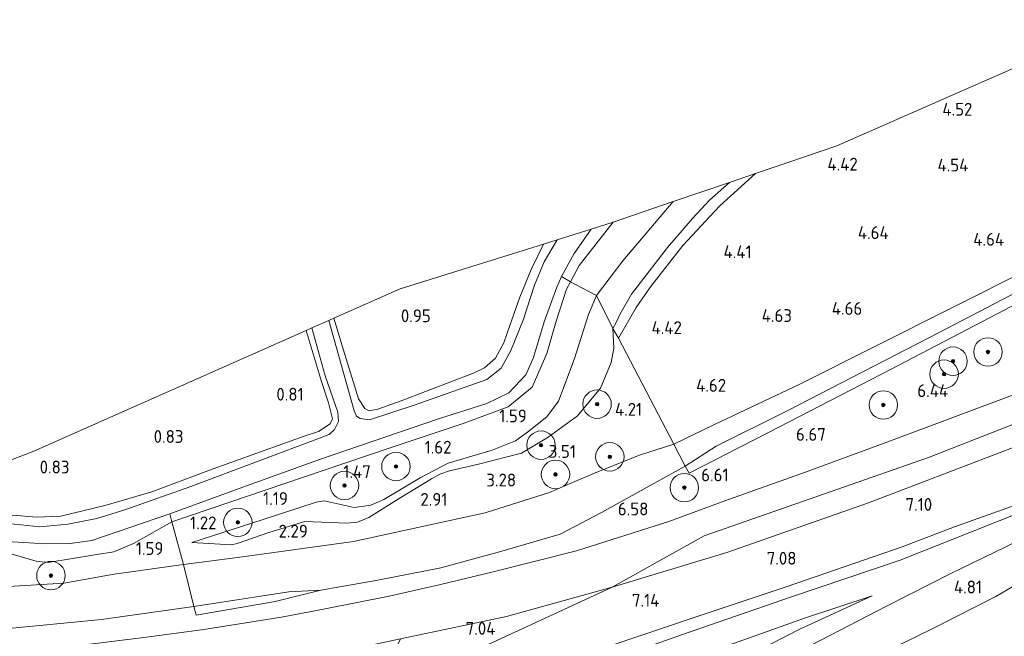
# Model space of a CAD drawing. Extents: x 130905 to 137824, y 412333 to 417928.
# Tile 283 of 313: x 136494 to 136633, y 416906 to 416993. Entities that reach past the tile are written whole.
import ezdxf
from ezdxf.enums import TextEntityAlignment as Align
from ezdxf.lldxf.tags import DXFTag

# ---------------------------------------------------------------- set-up
doc = ezdxf.new("R2010")
doc.units = 0
for name, color, linetype, lineweight in [('B-ME-GR-BOOM-S', 90, 'Continuous', 25), ('B-ME-GR-BOOMTEELT-GV', 110, 'Continuous', 13), ('B-ME-GR-GRAS-GV', 60, 'Continuous', 13), ('B-ME-GR-STRUIK-GV', 90, 'Continuous', 13), ('B-ME-GW-TALUD_KRUIN-G', 90, 'Continuous', 18), ('B-ME-GW-TALUD_TEEN-G', 90, 'Continuous', 18), ('B-ME-IE-TERREINAFSCHEIDING_DOORGANG-G', 210, 'Continuous', 18), ('B-ME-IE-TERREINAFSCHEIDING_KUNSTMATIG_HEKWERK-G', 20, 'IE-TERREINAFSCHEIDING-KUNSTMATIG', 18), ('B-ME-KG-GRENS_OPNAME-G', 210, 'KG-OPNAME', 18), ('B-ME-OG-TERREIN-GV', 7, 'Continuous', 18), ('B-ME-OG-WATER_SLOOT-G', 120, 'Continuous', 18), ('B-ME-OG-WATER_SLOOT-GV', 120, 'Continuous', 18), ('B-ME-VH-VERHARDING_ASFALT-GV', 252, 'Continuous', 18), ('B-ME-WH-WINTERBED-G', 150, 'WH-WINTERBED', 18), ('X-XX-AL-HOOGTELABEL-S', 7, 'Continuous', 25)]:
    doc.layers.add(name, color=color, linetype=linetype, lineweight=lineweight)
doc.styles.add('NLCS-ISO-ANNOTATIVE-T18', font='NLCS-ISO.ttf', dxfattribs={"height": 1.8})
doc.styles.get("Standard").update_dxf_attribs({"font": 'arial.ttf'})
doc.linetypes.add('IE-TERREINAFSCHEIDING-KUNSTMATIG', pattern='A,4,[82,NLCS.SHX,S=0.75,R=90,X=0,Y=0],4,-2', length=10)
tags = doc.linetypes.add('KG-OPNAME', pattern='A,5.5,-2,["O",Standard,S=1.8,R=0,X=-0.5,Y=-0.9],-2,5.5,-2,[5,NLCS.SHX,S=0.75,R=0,X=0,Y=0],-2', length=19).pattern_tags.tags
tags[6] = DXFTag(74, 10)
tags = doc.linetypes.add('WH-WINTERBED', pattern='A,6,-3.5,["WB",Standard,S=1.8,R=0,X=-1.5,Y=-0.9],-3.5,6,-3.5,6,-3.5,6,-3.5,6,-3.5', length=51).pattern_tags.tags
tags[6] = DXFTag(74, 10)

# ---------------------------------------------------------------- blocks, each defined once
blk = doc.blocks.new('SAL-HOOGTELABEL-SO')
at = {"color": 0, "linetype": 'ByBlock', "lineweight": -2, "style": 'NLCS-ISO-ANNOTATIVE-T18'}
blk.add_attdef('HOOGTE', text='', height=1.8, dxfattribs=at).set_placement((2.79, 0), align=Align.RIGHT)
blk = doc.blocks.new('SGR-BOOM_01-SO')
at = {"linetype": 'ByBlock', "lineweight": 18}
h = blk.add_hatch(color=0, dxfattribs=at)
h.dxf.hatch_style = 1
edge = h.paths.add_edge_path()
edge.add_arc((0, 0), 0.25, 0, 360)
at = {"color": 0, "linetype": 'ByBlock', "lineweight": 18}
for radius in [2, 0.25]:
    blk.add_circle((0, 0), radius, dxfattribs=at)

msp = doc.modelspace()

# ---------------------------------------------------------------- linework, layer by layer
at = {"layer": 'B-ME-GR-BOOMTEELT-GV'}
msp.add_polyline3d([(136506.277, 416924.9, 0.826), (136499.918, 416923.322, 0.87), (136496.518, 416923.194, 0.876), (136493.153, 416923.502, 0.894), (136490.543, 416923.203, 0.873), (136487.277, 416922.46, 0.765), (136474.392, 416921.274, 0.66), (136469.641, 416921.158, 0.569), (136469.025, 416922.049, 0.595), (136496.111, 416932.489, 0.888), (136534.423, 416949.448, 0.675), (136536.519, 416942.422, 0.667), (136537.536, 416939.286, 0.7), (136538.112, 416937.044, 0.765), (136537.776, 416936.332, 0.814), (136536.13, 416935.251, 0.838), (136534.129, 416934.608, 0.79), (136521.338, 416929.977, 0.814), (136512.706, 416926.744, 0.796)], close=True, dxfattribs=at)
at = {"layer": 'B-ME-GR-GRAS-GV'}
for points in [[(136592.048, 416933.201, 6.251), (136587.686, 416930.388, 6.274), (136586.079, 416933.45, 4.794), (136591.789, 416936.204, 4.839), (136603.807, 416941.904, 4.813), (136636.054, 416958.105, 4.75), (136654.246, 416967.37, 4.788), (136658.075, 416969.373, 4.788), (136675.371, 416978.663, 4.902), (136676.58, 416979.542, 4.894), (136677.867, 416977.246, 6.107), (136670.895, 416973.616, 6.185), (136649.278, 416962.62, 6.223), (136623.263, 416949.107, 6.171), (136602.117, 416938.207, 6.2)], [(136600.955, 416935.896, 6.41), (136588.222, 416929.389, 6.306), (136587.686, 416930.388, 6.274), (136592.048, 416933.201, 6.251), (136602.117, 416938.207, 6.2), (136623.263, 416949.107, 6.171), (136649.278, 416962.62, 6.223), (136670.895, 416973.616, 6.185), (136677.867, 416977.246, 6.107), (136678.618, 416976.248, 6.117), (136673.207, 416973.529, 6.166), (136657.419, 416965.264, 6.2), (136644.432, 416958.515, 6.185), (136632.496, 416952.313, 6.207), (136616.641, 416943.98, 6.274)], [(136578.002, 416950.637, 4.31), (136577.495, 416949.707, 4.048), (136575.194, 416954.372, 1.477), (136578.89, 416959.235, 1.477), (136586.002, 416967.545, 1.519), (136593.894, 416970.227, 3.994), (136591.113, 416967.745, 4.097), (136588.711, 416965.159, 4.191), (136585.177, 416961.092, 4.215), (136580.136, 416954.553, 4.177), (136578.49, 416951.699, 4.182)], [(136578.89, 416959.235, 1.477), (136575.194, 416954.372, 1.477), (136572.153, 416955.96, 1.281), (136571.546, 416956.277, 1.242), (136572.778, 416958.559, 1.251), (136577.549, 416964.671, 1.25), (136586.002, 416967.545, 1.519)], [(136572.778, 416958.559, 1.251), (136571.546, 416956.277, 1.242), (136570.288, 416957.045, -0.278), (136572.065, 416960.245, -0.278), (136574.444, 416963.675, -0.278), (136577.549, 416964.671, 1.25)], [(136549.741, 416938.99, -0.278), (136543.309, 416936.895, -0.278), (136542.007, 416937.06, -0.278), (136541.478, 416937.381, -0.278), (136541.154, 416938.143, -0.278), (136537.581, 416950.846, -0.278), (136538.278, 416951.154, 0.744), (136539.451, 416947.296, 0.763), (136541.773, 416939.828, 0.712), (136542.626, 416938.472, 0.688), (136543.279, 416938.159, 0.691), (136544.492, 416938.394, 0.693), (136547.765, 416939.551, 0.765), (136558.016, 416943.48, 0.766), (136559.449, 416944.194, 0.736), (136561, 416945.532, 0.759), (136562.191, 416947.712, 0.82), (136563.033, 416950.141, 0.886), (136564.44, 416954.112, 0.865), (136566.045, 416957.987, 0.832), (136567.78, 416961.587, 0.873), (136569.678, 416962.182, -0.278), (136567.842, 416959.09, -0.278), (136566.489, 416955.799, -0.278), (136564.885, 416950.897, -0.278), (136563.158, 416946.634, -0.278), (136561.806, 416944.129, -0.278), (136559.784, 416942.556, -0.278)], [(136544.492, 416938.394, 0.693), (136543.279, 416938.159, 0.691), (136542.626, 416938.472, 0.688), (136541.773, 416939.828, 0.712), (136539.451, 416947.296, 0.763), (136538.278, 416951.154, 0.744), (136547.611, 416955.285, 0.956), (136567.78, 416961.587, 0.873), (136566.045, 416957.987, 0.832), (136564.44, 416954.112, 0.865), (136563.033, 416950.141, 0.886), (136562.191, 416947.712, 0.82), (136561, 416945.532, 0.759), (136559.449, 416944.194, 0.736), (136558.016, 416943.48, 0.766), (136547.765, 416939.551, 0.765)], [(136533.881, 416928.799, 0.905), (136515.514, 416922.53, 0.794), (136515.221, 416923.664, -0.278), (136526.006, 416927.603, -0.278), (136536.415, 416931.373, -0.278), (136552.998, 416937.018, -0.278), (136559.801, 416939.172, -0.278), (136562.871, 416940.669, -0.278), (136565.256, 416943.22, -0.278), (136566.35, 416945.634, -0.278), (136567.869, 416950.633, -0.278), (136569.612, 416955.525, -0.278), (136570.288, 416957.045, -0.278), (136571.546, 416956.277, 1.242), (136570.977, 416955.234, 1.167), (136569.521, 416950.754, 1.191), (136568.243, 416946.206, 1.275), (136566.179, 416941.489, 1.37), (136562.806, 416938.709, 1.47), (136556.619, 416936.434, 1.539), (136546.222, 416932.955, 1.202)], [(136545.323, 416925.706, 1.846), (136543.503, 416924.904, 1.846), (136541.129, 416924.54, 1.646), (136536.944, 416925.506, 1.521), (136535.825, 416925.3, 1.496), (136528.221, 416922.813, 1.308), (136518.343, 416919.637, 1.433), (136523.919, 416919.306, 2.143), (136524.719, 416919.526, 2.168), (136529.168, 416921.042, 2.143), (136534.222, 416922.598, 2.28), (136540.157, 416922.345, 2.493), (136541.617, 416922.49, 2.518), (136543.209, 416923.18, 2.543), (136547.486, 416925.804, 2.58), (136552.005, 416928.574, 2.655), (136553.208, 416929.245, 2.655), (136554.569, 416929.71, 2.655), (136558.812, 416930.684, 3.13), (136564.684, 416932.219, 3.418), (136568.439, 416934.429, 3.781), (136572.561, 416937.459, 4.05), (136575.77, 416941.352, 4.242), (136577.265, 416944.924, 4.042), (136577.667, 416946.957, 3.982), (136577.495, 416949.707, 4.048), (136578.301, 416948.336, 4.236), (136586.079, 416933.45, 4.794), (136581.236, 416931.911, 4.746), (136575.262, 416929.548, 4.651), (136571.822, 416928.068, 4.271), (136568.608, 416926.685, 3.916), (136559.571, 416923.81, 3.519), (136541.057, 416919.774, 2.932), (136525.475, 416917.624, 2.185), (136517.179, 416916.557, 2.085), (136515.514, 416922.53, 0.794), (136533.881, 416928.799, 0.905), (136546.222, 416932.955, 1.202), (136556.619, 416936.434, 1.539), (136562.806, 416938.709, 1.47), (136566.179, 416941.489, 1.37), (136568.243, 416946.206, 1.275), (136569.521, 416950.754, 1.191), (136570.977, 416955.234, 1.167), (136571.546, 416956.277, 1.242), (136572.153, 416955.96, 1.281), (136575.194, 416954.372, 1.477), (136574.084, 416951.704, 1.564), (136572.071, 416945.365, 1.564), (136569.864, 416939.513, 1.688), (136568.23, 416937.319, 1.75), (136565.503, 416935.148, 1.794), (136563.813, 416933.953, 1.846), (136560.562, 416932.596, 1.846), (136554.344, 416930.812, 1.846), (136550.425, 416928.732, 1.846)], [(136547.486, 416925.804, 2.58), (136543.209, 416923.18, 2.543), (136541.617, 416922.49, 2.518), (136540.157, 416922.345, 2.493), (136534.222, 416922.598, 2.28), (136529.168, 416921.042, 2.143), (136524.719, 416919.526, 2.168), (136523.919, 416919.306, 2.143), (136518.343, 416919.637, 1.433), (136528.221, 416922.813, 1.308), (136535.825, 416925.3, 1.496), (136536.944, 416925.506, 1.521), (136541.129, 416924.54, 1.646), (136543.503, 416924.904, 1.846), (136545.323, 416925.706, 1.846), (136550.425, 416928.732, 1.846), (136554.344, 416930.812, 1.846), (136560.562, 416932.596, 1.846), (136563.813, 416933.953, 1.846), (136565.503, 416935.148, 1.794), (136568.23, 416937.319, 1.75), (136569.864, 416939.513, 1.688), (136572.071, 416945.365, 1.564), (136574.084, 416951.704, 1.564), (136575.194, 416954.372, 1.477), (136577.495, 416949.707, 4.048), (136577.667, 416946.957, 3.982), (136577.265, 416944.924, 4.042), (136575.77, 416941.352, 4.242), (136572.561, 416937.459, 4.05), (136568.439, 416934.429, 3.781), (136564.684, 416932.219, 3.418), (136558.812, 416930.684, 3.13), (136554.569, 416929.71, 2.655), (136553.208, 416929.245, 2.655), (136552.005, 416928.574, 2.655)], [(136531.976, 416912.712, 6.084), (136518.616, 416910.63, 5.643), (136517.179, 416916.557, 2.085), (136525.475, 416917.624, 2.185), (136541.057, 416919.774, 2.932), (136559.571, 416923.81, 3.519), (136568.608, 416926.685, 3.916), (136571.822, 416928.068, 4.271), (136575.262, 416929.548, 4.651), (136581.236, 416931.911, 4.746), (136586.079, 416933.45, 4.794), (136587.686, 416930.388, 6.274), (136584.935, 416928.889, 6.437), (136575.899, 416923.883, 6.663), (136570.117, 416920.795, 6.614), (136561.579, 416918.34, 6.46), (136553.318, 416916.103, 6.332), (136544.497, 416914.351, 6.278), (136536.451, 416912.934, 6.256)], [(136510.127, 416919.507, 1.194), (136507.357, 416918.327, 1.444), (136504.982, 416917.964, 1.457), (136498.156, 416916.847, 1.369), (136496.436, 416917.001, 1.169), (136493.073, 416918.027, 0.694), (136491.422, 416918.158, 0.694), (136485.817, 416917.325, 1.132), (136478.02, 416916.048, 1.132), (136473.571, 416915.478, 1.447), (136472.1, 416917.605, -0.278), (136481.999, 416918.428, -0.278), (136487.195, 416919.401, -0.278), (136491.587, 416919.813, -0.278), (136497.749, 416919.443, -0.278), (136501.237, 416919.499, -0.278), (136504.285, 416919.935, -0.278), (136515.221, 416923.664, -0.278), (136515.514, 416922.53, 0.794)], [(136515.514, 416922.53, 0.794), (136517.179, 416916.557, 2.085), (136507.409, 416915.197, 2.035), (136500.341, 416913.935, 1.71), (136490.967, 416913.391, 1.36), (136485.94, 416912.821, 1.977), (136475.665, 416912.452, 2.011), (136473.571, 416915.478, 1.447), (136478.02, 416916.048, 1.132), (136485.817, 416917.325, 1.132), (136491.422, 416918.158, 0.694), (136493.073, 416918.027, 0.694), (136496.436, 416917.001, 1.169), (136498.156, 416916.847, 1.369), (136504.982, 416917.964, 1.457), (136507.357, 416918.327, 1.444), (136510.127, 416919.507, 1.194)], [(136491.091, 416907.403, 5.604), (136479.335, 416907.148, 5.445), (136475.665, 416912.452, 2.011), (136485.94, 416912.821, 1.977), (136490.967, 416913.391, 1.36), (136500.341, 416913.935, 1.71), (136507.409, 416915.197, 2.035), (136517.179, 416916.557, 2.085), (136518.616, 416910.63, 5.643), (136505.647, 416908.847, 5.732)], [(136530.054, 416911.35, 6.223), (136518.936, 416909.435, 6.06), (136518.616, 416910.63, 5.643), (136531.976, 416912.712, 6.084), (136536.451, 416912.934, 6.256)], [(136536.64, 416877.224, 4.226), (136526.537, 416874.511, 4.301), (136533.958, 416877.958, 4.538), (136543.238, 416882.765, 4.638), (136553.634, 416887.492, 4.763), (136561.923, 416891.136, 4.726), (136569.462, 416895.037, 4.726), (136578.185, 416898.893, 4.763), (136591.21, 416904.277, 4.826), (136604.433, 416909.022, 5.088), (136613.947, 416912.129, 5.163), (136603.871, 416907.5, 4.738), (136587.03, 416898.894, 4.263), (136572.248, 416892.171, 4.051), (136555.52, 416883.507, 3.888), (136550.663, 416881.026, 3.938), (136546.157, 416879.51, 3.976)], [(136533.958, 416877.958, 4.538), (136526.537, 416874.511, 4.301), (136536.64, 416877.224, 4.226), (136546.157, 416879.51, 3.976), (136550.663, 416881.026, 3.938), (136555.52, 416883.507, 3.888), (136572.248, 416892.171, 4.051), (136587.03, 416898.894, 4.263), (136603.871, 416907.5, 4.738), (136613.947, 416912.129, 5.163), (136604.433, 416909.022, 5.088), (136591.21, 416904.277, 4.826), (136578.185, 416898.893, 4.763), (136569.462, 416895.037, 4.726), (136561.923, 416891.136, 4.726), (136553.634, 416887.492, 4.763), (136543.238, 416882.765, 4.638)]]:
    msp.add_polyline3d(points, close=True, dxfattribs=at)
for points in [[(136491.091, 416907.403, 5.604), (136505.647, 416908.847, 5.732), (136518.616, 416910.63, 5.643), (136518.936, 416909.435, 6.06), (136530.054, 416911.35, 6.223), (136536.451, 416912.934, 6.256), (136544.497, 416914.351, 6.278), (136553.318, 416916.103, 6.332), (136561.579, 416918.34, 6.46), (136570.117, 416920.795, 6.614), (136575.899, 416923.883, 6.663), (136584.935, 416928.889, 6.437), (136587.686, 416930.388, 6.274), (136588.222, 416929.389, 6.306), (136600.955, 416935.896, 6.41), (136616.641, 416943.98, 6.274), (136632.496, 416952.313, 6.207), (136644.432, 416958.515, 6.185)], [(136493.153, 416923.502, 0.894), (136496.518, 416923.194, 0.876), (136499.918, 416923.322, 0.87), (136506.277, 416924.9, 0.826), (136512.706, 416926.744, 0.796), (136521.338, 416929.977, 0.814), (136534.129, 416934.608, 0.79), (136536.13, 416935.251, 0.838), (136537.776, 416936.332, 0.814), (136538.112, 416937.044, 0.765), (136537.536, 416939.286, 0.7), (136536.519, 416942.422, 0.667), (136534.423, 416949.448, 0.675), (136535.207, 416949.795, -0.278), (136537.092, 416943.047, -0.278), (136538.843, 416937.982, -0.278), (136538.931, 416936.644, -0.278), (136538.397, 416935.512, -0.278), (136537.67, 416934.867, -0.278), (136536.639, 416934.437, -0.278), (136518.188, 416927.516, -0.278), (136508.926, 416924.258, -0.278), (136504.963, 416923.028, -0.278), (136500.901, 416922.203, -0.278), (136496.96, 416921.848, -0.278), (136492.505, 416922.329, -0.278)], [(136634.438, 416940.638, 6.694), (136616.55, 416933.93, 6.917), (136604.435, 416929.47, 6.967), (136593.271, 416925.503, 6.93), (136585.389, 416922.596, 6.78), (136572.404, 416918.477, 6.815), (136560.702, 416915.501, 6.617), (136553.105, 416913.697, 6.392), (136546.079, 416912.115, 6.33), (136537.08, 416910.337, 6.342), (136530.948, 416909.134, 6.292), (136520.023, 416907.409, 6.13), (136511.943, 416906.362, 5.992), (136502.506, 416905.193, 5.93), (136491.233, 416904.253, 5.947)], [(136485.863, 416897.78, 6.009), (136494.703, 416898.159, 6.142), (136504.242, 416899.019, 6.21), (136515.397, 416900.486, 6.319), (136530.807, 416902.793, 6.544), (136538.658, 416904.18, 6.636), (136539.865, 416903.218, 6.735), (136541.07, 416902.955, 6.773), (136542.496, 416902.867, 6.835), (136546.653, 416903.947, 6.823), (136547.653, 416906.094, 6.713), (136562.546, 416909.267, 6.909), (136577.401, 416913.357, 7.073), (136593.516, 416918.255, 7.123), (136613.439, 416925.228, 7.127), (136632.32, 416932.454, 7.096), (136651.202, 416939.68, 7.065)], [(136569.626, 416902.586, 7.028), (136588.957, 416909.118, 6.885), (136602.004, 416913.479, 6.956), (136618.179, 416919.021, 6.992), (136625.53, 416921.842, 7.023), (136634.848, 416925.174, 7.055)], [(136634.848, 416925.174, 7.055), (136625.53, 416921.842, 7.023), (136618.179, 416919.021, 6.992), (136602.004, 416913.479, 6.956), (136588.957, 416909.118, 6.885), (136569.626, 416902.586, 7.028)], [(136639.227, 416922.175, 5.663), (136624.908, 416915.236, 4.899), (136616.079, 416910.751, 4.626), (136605.298, 416905.184, 4.138), (136597.697, 416900.827, 3.726), (136589.35, 416894.746, 3.076), (136586.673, 416892.619, 2.963), (136580.029, 416889.324, 2.788), (136567.617, 416883.613, 2.726), (136550.265, 416876.346, 2.663), (136536.618, 416871.366, 2.813), (136530.869, 416869.783, 2.851), (136525.591, 416868.571, 2.801), (136510.203, 416862.534, 2.778), (136505.242, 416869.705, 5.046), (136518.838, 416876.463, 5.563), (136529.879, 416881.731, 5.913), (136540.805, 416887.057, 6.401), (136555.465, 416894.089, 6.401), (136569.674, 416900.477, 6.488), (136587.3, 416906.716, 6.376), (136602.603, 416912.02, 6.588), (136617.893, 416917.177, 6.613), (136635.218, 416924.034, 6.701)], [(136635.218, 416924.034, 6.701), (136617.893, 416917.177, 6.613), (136602.603, 416912.02, 6.588), (136587.3, 416906.716, 6.376), (136569.674, 416900.477, 6.488)], [(136605.298, 416905.184, 4.138), (136616.079, 416910.751, 4.626), (136624.908, 416915.236, 4.899), (136639.227, 416922.175, 5.663)], [(136644.771, 416909.628, 2.611), (136629.907, 416903.85, 2.573), (136616.042, 416898.695, 2.486), (136608.243, 416895.168, 2.444), (136600.125, 416891.696, 2.516), (136593.473, 416889.134, 2.72), (136594.133, 416890.938, 2.993), (136595.702, 416893.042, 3.181), (136597.164, 416894.445, 3.454), (136602.808, 416898.124, 3.812), (136612.761, 416902.79, 4.112), (136622.577, 416907.603, 4.437), (136631.329, 416912.04, 4.875), (136640.903, 416917.699, 5.262)], [(136640.903, 416917.699, 5.262), (136631.329, 416912.04, 4.875), (136622.577, 416907.603, 4.437), (136612.761, 416902.79, 4.112), (136602.808, 416898.124, 3.812), (136597.164, 416894.445, 3.454), (136595.702, 416893.042, 3.181), (136594.133, 416890.938, 2.993), (136593.473, 416889.134, 2.72), (136600.125, 416891.696, 2.516), (136608.243, 416895.168, 2.444), (136616.042, 416898.695, 2.486), (136629.907, 416903.85, 2.573), (136644.771, 416909.628, 2.611)]]:
    msp.add_polyline3d(points, dxfattribs=at)
at = {"layer": 'B-ME-GR-STRUIK-GV'}
msp.add_polyline3d([(136580.783, 416952.669, 4.168), (136578.301, 416948.336, 4.236), (136577.495, 416949.707, 4.048), (136578.002, 416950.637, 4.31), (136578.49, 416951.699, 4.182), (136580.136, 416954.553, 4.177), (136585.177, 416961.092, 4.215), (136588.711, 416965.159, 4.191), (136591.113, 416967.745, 4.097), (136593.894, 416970.227, 3.994), (136597.558, 416971.473, 4.078), (136592.563, 416966.939, 4.093), (136587.333, 416961.399, 4.107), (136582.777, 416955.585, 4.119)], close=True, dxfattribs=at)
at = {"layer": 'B-ME-GW-TALUD_KRUIN-G'}
for points in [[(136672.709, 416993.023, 4.912), (136673.646, 416992.741, 5.049), (136675.082, 416992.144, 5.26), (136676.119, 416991.198, 5.301), (136676.867, 416990.112, 5.279), (136678.034, 416987.19, 5.568), (136679.661, 416981.34, 5.979), (136679.701, 416979.278, 6.052), (136679.291, 416978.277, 6.087), (136677.867, 416977.246, 6.107), (136670.895, 416973.616, 6.185), (136649.278, 416962.62, 6.223), (136623.263, 416949.107, 6.171), (136602.117, 416938.207, 6.2), (136592.048, 416933.201, 6.251), (136587.686, 416930.388, 6.274)], [(136593.894, 416970.227, 3.994), (136591.113, 416967.745, 4.097), (136588.711, 416965.159, 4.191), (136585.177, 416961.092, 4.215), (136580.136, 416954.553, 4.177), (136578.49, 416951.699, 4.182), (136578.002, 416950.637, 4.31), (136577.495, 416949.707, 4.048), (136577.667, 416946.957, 3.982), (136577.265, 416944.924, 4.042), (136575.77, 416941.352, 4.242), (136572.561, 416937.459, 4.05), (136568.439, 416934.429, 3.781), (136564.684, 416932.219, 3.418), (136558.812, 416930.684, 3.13), (136554.569, 416929.71, 2.655), (136553.208, 416929.245, 2.655), (136552.005, 416928.574, 2.655), (136547.486, 416925.804, 2.58), (136543.209, 416923.18, 2.543), (136541.617, 416922.49, 2.518), (136540.157, 416922.345, 2.493), (136534.222, 416922.598, 2.28), (136529.168, 416921.042, 2.143), (136524.719, 416919.526, 2.168), (136523.919, 416919.306, 2.143), (136518.343, 416919.637, 1.433)], [(136649.873, 416930.171, 6.513), (136635.218, 416924.034, 6.701), (136617.893, 416917.177, 6.613), (136602.603, 416912.02, 6.588), (136587.3, 416906.716, 6.376), (136569.674, 416900.477, 6.488), (136555.465, 416894.089, 6.401), (136540.805, 416887.057, 6.401), (136529.879, 416881.731, 5.913), (136518.838, 416876.463, 5.563), (136505.242, 416869.705, 5.046)], [(136587.686, 416930.388, 6.274), (136584.935, 416928.889, 6.437), (136575.899, 416923.883, 6.663), (136570.117, 416920.795, 6.614), (136561.579, 416918.34, 6.46), (136553.318, 416916.103, 6.332), (136544.497, 416914.351, 6.278), (136536.451, 416912.934, 6.256)], [(136661.742, 416929.649, 6.075), (136655.836, 416927.019, 6.025), (136653.362, 416925.756, 5.962), (136640.903, 416917.699, 5.262), (136631.329, 416912.04, 4.875), (136622.577, 416907.603, 4.437), (136612.761, 416902.79, 4.112), (136602.808, 416898.124, 3.812)], [(136536.451, 416912.934, 6.256), (136531.976, 416912.712, 6.084), (136518.616, 416910.63, 5.643), (136505.647, 416908.847, 5.732), (136491.091, 416907.403, 5.604), (136479.335, 416907.148, 5.445)], [(136613.947, 416912.129, 5.163), (136603.871, 416907.5, 4.738), (136587.03, 416898.894, 4.263), (136572.248, 416892.171, 4.051), (136555.52, 416883.507, 3.888), (136550.663, 416881.026, 3.938), (136546.157, 416879.51, 3.976), (136536.64, 416877.224, 4.226), (136526.537, 416874.511, 4.301)]]:
    msp.add_polyline3d(points, dxfattribs=at)
at = {"layer": 'B-ME-GW-TALUD_TEEN-G'}
for points in [[(136572.071, 416945.365, 1.564), (136574.084, 416951.704, 1.564), (136575.194, 416954.372, 1.477), (136578.89, 416959.235, 1.477), (136586.002, 416967.545, 1.519)], [(136654.246, 416967.37, 4.788), (136636.054, 416958.105, 4.75), (136603.807, 416941.904, 4.813), (136591.789, 416936.204, 4.839)], [(136572.071, 416945.365, 1.564), (136569.864, 416939.513, 1.688), (136568.23, 416937.319, 1.75), (136565.503, 416935.148, 1.794)], [(136541.057, 416919.774, 2.932), (136559.571, 416923.81, 3.519), (136568.608, 416926.685, 3.916), (136571.822, 416928.068, 4.271), (136575.262, 416929.548, 4.651), (136581.236, 416931.911, 4.746), (136586.079, 416933.45, 4.794), (136591.789, 416936.204, 4.839)], [(136518.343, 416919.637, 1.433), (136528.221, 416922.813, 1.308), (136535.825, 416925.3, 1.496), (136536.944, 416925.506, 1.521), (136541.129, 416924.54, 1.646), (136543.503, 416924.904, 1.846), (136545.323, 416925.706, 1.846), (136550.425, 416928.732, 1.846), (136554.344, 416930.812, 1.846), (136560.562, 416932.596, 1.846), (136563.813, 416933.953, 1.846), (136565.503, 416935.148, 1.794)], [(136510.203, 416862.534, 2.778), (136525.591, 416868.571, 2.801), (136530.869, 416869.783, 2.851), (136536.618, 416871.366, 2.813), (136550.265, 416876.346, 2.663), (136567.617, 416883.613, 2.726), (136580.029, 416889.324, 2.788), (136586.673, 416892.619, 2.963), (136589.35, 416894.746, 3.076), (136597.697, 416900.827, 3.726), (136605.298, 416905.184, 4.138), (136616.079, 416910.751, 4.626), (136624.908, 416915.236, 4.899), (136639.227, 416922.175, 5.663)], [(136490.967, 416913.391, 1.36), (136500.341, 416913.935, 1.71), (136507.409, 416915.197, 2.035), (136517.179, 416916.557, 2.085), (136525.475, 416917.624, 2.185), (136541.057, 416919.774, 2.932)], [(136526.537, 416874.511, 4.301), (136533.958, 416877.958, 4.538), (136543.238, 416882.765, 4.638), (136553.634, 416887.492, 4.763), (136561.923, 416891.136, 4.726), (136569.462, 416895.037, 4.726), (136578.185, 416898.893, 4.763), (136591.21, 416904.277, 4.826), (136604.433, 416909.022, 5.088), (136613.947, 416912.129, 5.163)]]:
    msp.add_polyline3d(points, dxfattribs=at)
at = {"layer": 'B-ME-IE-TERREINAFSCHEIDING_DOORGANG-G'}
msp.add_polyline3d([(136575.194, 416954.372, 1.477), (136572.153, 416955.96, 1.281)], dxfattribs=at)
at = {"layer": 'B-ME-IE-TERREINAFSCHEIDING_KUNSTMATIG_HEKWERK-G'}
for points in [[(136670.292, 416991.875, 4.779), (136676.58, 416979.542, 4.894), (136677.867, 416977.246, 6.107), (136678.618, 416976.248, 6.117), (136673.207, 416973.529, 6.166), (136657.419, 416965.264, 6.2), (136644.432, 416958.515, 6.185), (136632.496, 416952.313, 6.207), (136616.641, 416943.98, 6.274), (136600.955, 416935.896, 6.41), (136588.222, 416929.389, 6.306), (136587.686, 416930.388, 6.274), (136586.079, 416933.45, 4.794), (136578.301, 416948.336, 4.236), (136580.783, 416952.669, 4.168), (136582.777, 416955.585, 4.119), (136587.333, 416961.399, 4.107), (136592.563, 416966.939, 4.093), (136597.558, 416971.473, 4.078)], [(136572.153, 416955.96, 1.281), (136571.546, 416956.277, 1.242), (136570.288, 416957.045, -0.278)], [(136578.301, 416948.336, 4.236), (136577.495, 416949.707, 4.048), (136575.194, 416954.372, 1.477)], [(136651.451, 416931.904, 6.679), (136650.94, 416932.168, 6.879), (136647.689, 416930.768, 6.916), (136637.845, 416926.265, 7.017), (136634.848, 416925.174, 7.055), (136625.53, 416921.842, 7.023), (136618.179, 416919.021, 6.992), (136602.004, 416913.479, 6.956), (136588.957, 416909.118, 6.885), (136569.626, 416902.586, 7.028), (136560.396, 416898.799, 6.995), (136551.905, 416895.366, 6.957), (136547.293, 416893.301, 6.968), (136543.252, 416891.341, 6.927), (136539.248, 416889.148, 6.889)], [(136518.936, 416909.435, 6.06), (136518.616, 416910.63, 5.643), (136517.179, 416916.557, 2.085), (136515.514, 416922.53, 0.794), (136515.221, 416923.664, -0.278)], [(136518.936, 416909.435, 6.06), (136530.054, 416911.35, 6.223), (136536.451, 416912.934, 6.256)]]:
    msp.add_polyline3d(points, dxfattribs=at)
at = {"layer": 'B-ME-KG-GRENS_OPNAME-G'}
msp.add_polyline3d([(136469.025, 416922.049, 0.595), (136496.111, 416932.489, 0.888), (136534.423, 416949.448, 0.675), (136535.207, 416949.795, -0.278), (136537.581, 416950.846, -0.278), (136538.278, 416951.154, 0.744), (136547.611, 416955.285, 0.956), (136567.78, 416961.587, 0.873), (136569.678, 416962.182, -0.278), (136574.444, 416963.675, -0.278), (136577.549, 416964.671, 1.25), (136586.002, 416967.545, 1.519), (136593.894, 416970.227, 3.994), (136597.558, 416971.473, 4.078), (136609, 416975.362, 4.206), (136648.488, 416992.725, 4.459), (136656.78, 416999.486, 4.536), (136660.617, 417002.614, 3.213), (136664.434, 417005.727, 3.398), (136665.547, 417006.634, 3.264), (136666.052, 417007.262, 3.209), (136667.515, 417009.085, 2.141), (136671.513, 417014.067, 1.559)], dxfattribs=at)
at = {"layer": 'B-ME-OG-TERREIN-GV'}
msp.add_polyline3d([(136636.054, 416958.105, 4.75), (136603.807, 416941.904, 4.813), (136591.789, 416936.204, 4.839), (136586.079, 416933.45, 4.794), (136578.301, 416948.336, 4.236), (136580.783, 416952.669, 4.168), (136582.777, 416955.585, 4.119), (136587.333, 416961.399, 4.107), (136592.563, 416966.939, 4.093), (136597.558, 416971.473, 4.078), (136609, 416975.362, 4.206), (136648.488, 416992.725, 4.459)], dxfattribs=at)
at = {"layer": 'B-ME-OG-WATER_SLOOT-G'}
for points in [[(136577.549, 416964.671, 1.25), (136572.778, 416958.559, 1.251), (136571.546, 416956.277, 1.242), (136570.977, 416955.234, 1.167), (136569.521, 416950.754, 1.191), (136568.243, 416946.206, 1.275), (136566.179, 416941.489, 1.37), (136562.806, 416938.709, 1.47), (136556.619, 416936.434, 1.539), (136546.222, 416932.955, 1.202), (136533.881, 416928.799, 0.905), (136515.514, 416922.53, 0.794)], [(136538.278, 416951.154, 0.744), (136539.451, 416947.296, 0.763), (136541.773, 416939.828, 0.712), (136542.626, 416938.472, 0.688), (136543.279, 416938.159, 0.691), (136544.492, 416938.394, 0.693), (136547.765, 416939.551, 0.765), (136558.016, 416943.48, 0.766), (136559.449, 416944.194, 0.736), (136561, 416945.532, 0.759), (136562.191, 416947.712, 0.82), (136563.033, 416950.141, 0.886), (136564.44, 416954.112, 0.865), (136566.045, 416957.987, 0.832), (136567.78, 416961.587, 0.873)], [(136469.641, 416921.158, 0.569), (136474.392, 416921.274, 0.66), (136487.277, 416922.46, 0.765), (136490.543, 416923.203, 0.873), (136493.153, 416923.502, 0.894), (136496.518, 416923.194, 0.876), (136499.918, 416923.322, 0.87), (136506.277, 416924.9, 0.826), (136512.706, 416926.744, 0.796), (136521.338, 416929.977, 0.814), (136534.129, 416934.608, 0.79), (136536.13, 416935.251, 0.838), (136537.776, 416936.332, 0.814), (136538.112, 416937.044, 0.765), (136537.536, 416939.286, 0.7), (136536.519, 416942.422, 0.667), (136534.423, 416949.448, 0.675)], [(136515.514, 416922.53, 0.794), (136510.127, 416919.507, 1.194), (136507.357, 416918.327, 1.444), (136504.982, 416917.964, 1.457), (136498.156, 416916.847, 1.369), (136496.436, 416917.001, 1.169), (136493.073, 416918.027, 0.694), (136491.422, 416918.158, 0.694), (136485.817, 416917.325, 1.132), (136478.02, 416916.048, 1.132), (136473.571, 416915.478, 1.447)]]:
    msp.add_polyline3d(points, dxfattribs=at)
at = {"layer": 'B-ME-OG-WATER_SLOOT-GV'}
msp.add_polyline3d([(136492.505, 416922.329, -0.278), (136496.96, 416921.848, -0.278), (136500.901, 416922.203, -0.278), (136504.963, 416923.028, -0.278), (136508.926, 416924.258, -0.278), (136518.188, 416927.516, -0.278), (136536.639, 416934.437, -0.278), (136537.67, 416934.867, -0.278), (136538.397, 416935.512, -0.278), (136538.931, 416936.644, -0.278), (136538.843, 416937.982, -0.278), (136537.092, 416943.047, -0.278), (136535.207, 416949.795, -0.278), (136537.581, 416950.846, -0.278), (136541.154, 416938.143, -0.278), (136541.478, 416937.381, -0.278), (136542.007, 416937.06, -0.278), (136543.309, 416936.895, -0.278), (136549.741, 416938.99, -0.278), (136559.784, 416942.556, -0.278), (136561.806, 416944.129, -0.278), (136563.158, 416946.634, -0.278), (136564.885, 416950.897, -0.278), (136566.489, 416955.799, -0.278), (136567.842, 416959.09, -0.278), (136569.678, 416962.182, -0.278), (136574.444, 416963.675, -0.278), (136572.065, 416960.245, -0.278), (136570.288, 416957.045, -0.278), (136569.612, 416955.525, -0.278), (136567.869, 416950.633, -0.278), (136566.35, 416945.634, -0.278), (136565.256, 416943.22, -0.278), (136562.871, 416940.669, -0.278), (136559.801, 416939.172, -0.278), (136552.998, 416937.018, -0.278), (136536.415, 416931.373, -0.278), (136526.006, 416927.603, -0.278), (136515.221, 416923.664, -0.278), (136504.285, 416919.935, -0.278), (136501.237, 416919.499, -0.278), (136497.749, 416919.443, -0.278), (136491.587, 416919.813, -0.278)], dxfattribs=at)
at = {"layer": 'B-ME-VH-VERHARDING_ASFALT-GV'}
for points in [[(136720.515, 416993.418, 6.954), (136715.275, 416988.712, 6.864), (136705.845, 416979.478, 6.764), (136703.254, 416976.826, 6.864), (136697.913, 416970.927, 6.843), (136696.552, 416969.747, 6.855), (136686.727, 416960.84, 6.891), (136677.899, 416954.236, 6.975), (136668.309, 416948.039, 6.987), (136660.035, 416943.724, 7.034), (136651.202, 416939.68, 7.065), (136632.32, 416932.454, 7.096), (136613.439, 416925.228, 7.127), (136593.516, 416918.255, 7.123), (136577.401, 416913.357, 7.073), (136562.546, 416909.267, 6.909), (136547.653, 416906.094, 6.713), (136538.658, 416904.18, 6.636), (136530.807, 416902.793, 6.544), (136515.397, 416900.486, 6.319), (136504.242, 416899.019, 6.21), (136494.703, 416898.159, 6.142), (136485.863, 416897.78, 6.009)], [(136491.233, 416904.253, 5.947), (136502.506, 416905.193, 5.93), (136511.943, 416906.362, 5.992), (136520.023, 416907.409, 6.13), (136530.948, 416909.134, 6.292), (136537.08, 416910.337, 6.342), (136546.079, 416912.115, 6.33), (136553.105, 416913.697, 6.392), (136560.702, 416915.501, 6.617), (136572.404, 416918.477, 6.815), (136585.389, 416922.596, 6.78), (136593.271, 416925.503, 6.93), (136604.435, 416929.47, 6.967), (136616.55, 416933.93, 6.917), (136634.438, 416940.638, 6.694)]]:
    msp.add_polyline3d(points, dxfattribs=at)
at = {"layer": 'B-ME-WH-WINTERBED-G'}
msp.add_polyline3d([(136710.589, 417053.498, 6.498), (136712.812, 417028.953, 6.67), (136716.328, 417009.672, 6.95), (136723.249, 417001.271, 7.327), (136713.243, 416991.525, 7.046), (136703.337, 416981.7, 6.886), (136688.452, 416966.835, 6.838), (136679.16, 416958.91, 6.878), (136669.089, 416952.265, 6.959), (136658.393, 416946.534, 7.063), (136647.361, 416941.578, 7.139), (136621.873, 416931.606, 7.151), (136590.338, 416920.558, 7.135), (136577.401, 416913.357, 7.073), (136549.272, 416900.369, 6.995), (136546.748, 416899.647, 7.049), (136531.821, 416895.505, 7.09), (136514.77, 416890.439, 7.327), (136496.811, 416884.558, 7.714), (136495.287, 416884.094, 7.742)], dxfattribs=at)

# ---------------------------------------------------------------- block references
at = {"layer": 'B-ME-GR-BOOM-S'}
for p in [(136630.232, 416946.421, 6.342), (136625.321, 416945.118, 6.739), (136624.069, 416943.304, 6.454), (136575.291, 416939.089, 3.916), (136615.522, 416938.968, 6.454), (136567.414, 416933.321, 3.479), (136577.086, 416931.685, 3.966), (136547.018, 416930.327, 1.494), (136569.447, 416929.209, 3.566), (136539.788, 416927.653, 1.394), (136587.564, 416927.355, 6.599), (136524.794, 416922.471, 1.394), (136498.527, 416914.997, 1.582)]:
    msp.add_blockref('SGR-BOOM_01-SO', p, dxfattribs=at)
at = {"layer": 'X-XX-AL-HOOGTELABEL-S'}
for p, values in [((136625.254, 416979.619, 4.518), {'HOOGTE': '4.52'}), ((136609.14, 416971.906, 4.418), {'HOOGTE': '4.42'}), ((136624.689, 416971.786, 4.538), {'HOOGTE': '4.54'}), ((136613.488, 416962.288, 4.643), {'HOOGTE': '4.64'}), ((136629.709, 416961.35, 4.643), {'HOOGTE': '4.64'}), ((136594.222, 416959.588, 4.406), {'HOOGTE': '4.41'}), ((136609.779, 416951.635, 4.656), {'HOOGTE': '4.66'}), ((136549.123, 416950.599, 0.95), {'HOOGTE': '0.95'}), ((136599.889, 416950.632, 4.628), {'HOOGTE': '4.63'}), ((136584.416, 416948.939, 4.418), {'HOOGTE': '4.42'}), ((136590.637, 416940.83, 4.618), {'HOOGTE': '4.62'}), ((136621.846, 416940.082, 6.443), {'HOOGTE': '6.44'}), ((136531.256, 416939.579, 0.814), {'HOOGTE': '0.81'}), ((136578.841, 416937.461, 4.206), {'HOOGTE': '4.21'}), ((136562.624, 416936.531, 1.593), {'HOOGTE': '1.59'}), ((136514.362, 416933.641, 0.827), {'HOOGTE': '0.83'}), ((136604.654, 416933.941, 6.668), {'HOOGTE': '6.67'}), ((136552.037, 416932.136, 1.618), {'HOOGTE': '1.62'}), ((136569.538, 416931.538, 3.506), {'HOOGTE': '3.51'}), ((136498.339, 416929.346, 0.827), {'HOOGTE': '0.83'}), ((136540.697, 416928.706, 1.468), {'HOOGTE': '1.47'}), ((136561.12, 416927.519, 3.281), {'HOOGTE': '3.28'}), ((136590.988, 416928.244, 6.606), {'HOOGTE': '6.61'}), ((136529.045, 416924.926, 1.193), {'HOOGTE': '1.19'}), ((136551.473, 416924.802, 2.906), {'HOOGTE': '2.91'}), ((136579.714, 416923.457, 6.581), {'HOOGTE': '6.58'}), ((136619.6, 416924.099, 7.102), {'HOOGTE': '7.10'}), ((136519.003, 416921.505, 1.218), {'HOOGTE': '1.22'}), ((136531.848, 416920.338, 2.293), {'HOOGTE': '2.29'}), ((136511.547, 416917.899, 1.593), {'HOOGTE': '1.59'}), ((136600.524, 416916.53, 7.077), {'HOOGTE': '7.08'}), ((136626.613, 416912.491, 4.813), {'HOOGTE': '4.81'}), ((136581.26, 416910.627, 7.14), {'HOOGTE': '7.14'}), ((136558.209, 416906.677, 7.04), {'HOOGTE': '7.04'})]:
    msp.add_blockref('SAL-HOOGTELABEL-SO', p, dxfattribs=at).add_auto_attribs(values)

doc.saveas('drawing.dxf')
